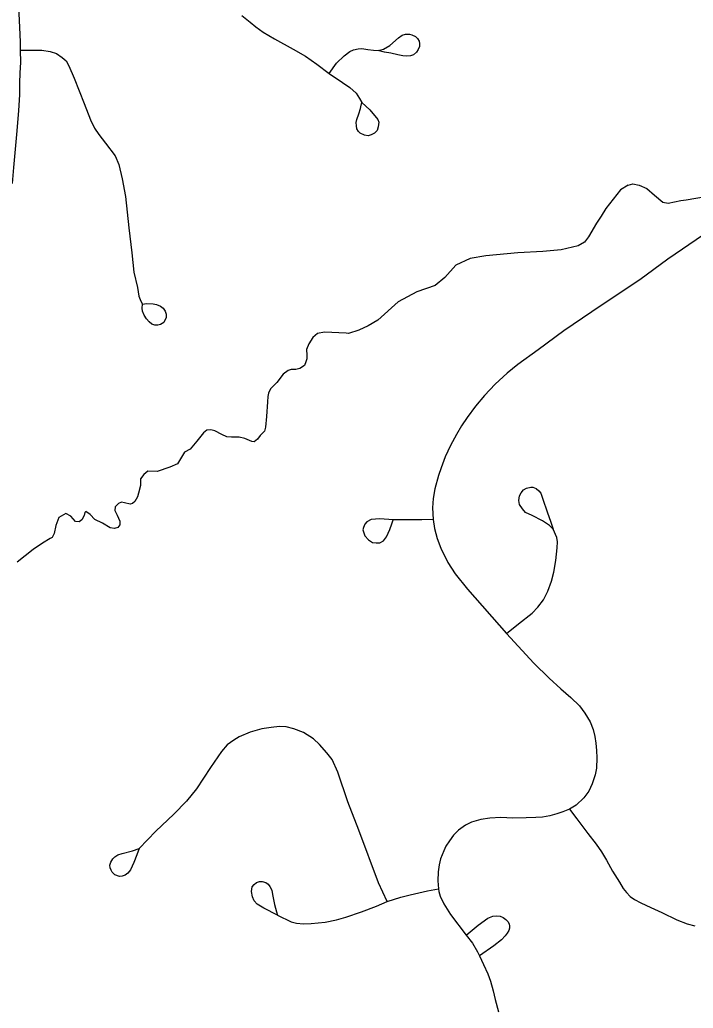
# Model space of a CAD drawing. Extents: x 653372 to 905732, y 627442 to 787275.
# Drawn here: x 657539 to 659630, y 774006 to 777077 of the extents above; entities that cross this region are included whole.
import ezdxf

# ---------------------------------------------------------------- set-up
doc = ezdxf.new("R2010")
doc.units = 0
for name, color, linetype in [('33', 7, 'Continuous'), ('34', 7, 'Continuous'), ('35', 7, 'Continuous')]:
    doc.layers.add(name, color=color, linetype=linetype)

msp = doc.modelspace()

# ---------------------------------------------------------------- linework, layer by layer
at = {"layer": '33'}
for points in [[(657534.5, 777140), (657538.8, 777053), (657540.5, 777008.7), (657540.6, 776982.2), (657541.2, 776943.9), (657539.8, 776912.3), (657537.9, 776880.2), (657538.2, 776844.1), (657534.9, 776794.7), (657530.4, 776731.8), (657526, 776686.4), (657519.6, 776617.9), (657515.1, 776567.7)], [(658229.2, 777090.3), (658254.8, 777069.2), (658271.8, 777054.8), (658294.6, 777038.9), (658329.7, 777018.1), (658388.4, 776985.1), (658426.3, 776963.6), (658461.9, 776939.2), (658500.4, 776910.4), (658541, 776882.2), (658563.8, 776867), (658583.3, 776849.3), (658594.5, 776832.6), (658600.9, 776819.4)], [(658652.1, 776981.2), (658668.8, 776985.8), (658688, 776996.5), (658715.3, 777021.1), (658726.9, 777028.8), (658736.8, 777032.1), (658749.2, 777032.1), (658757.1, 777030.1), (658767.5, 777025), (658774.2, 777018.3), (658779.4, 777010.8), (658780.7, 777002.8), (658780, 776993.4), (658776.5, 776984.4), (658771.1, 776975.8), (658761.8, 776968.4), (658752.2, 776965.1), (658740.6, 776964), (658728.6, 776965), (658713, 776968.4), (658691, 776973.1), (658671.4, 776976.6), (658652.1, 776981.2)], [(657540.6, 776982.2), (657607.7, 776982), (657633.3, 776978.7), (657653.1, 776972.3), (657670.7, 776960.2), (657683.3, 776948.9), (657691.8, 776933.8), (657708, 776895.3), (657739.1, 776816.5), (657758.8, 776766.4), (657771.6, 776740.3), (657785.1, 776720.6), (657804.9, 776693.6), (657835.9, 776653.8), (657847.3, 776627.1), (657857.5, 776582.4), (657867.5, 776527.4), (657878.1, 776430.5), (657886.7, 776353), (657893.7, 776292.7), (657904.5, 776244.7), (657908.8, 776218.2), (657915.4, 776202.6), (657920.3, 776193.4)], [(658500.4, 776910.4), (658522.4, 776941.8), (658546.8, 776964.7), (658563.9, 776978), (658575.7, 776983.8), (658589.7, 776987.1), (658600.9, 776987.4), (658620.5, 776984.7), (658637.6, 776982.7), (658652.1, 776981.2)], [(658600.9, 776819.4), (658626.2, 776797), (658650.7, 776767.2), (658654.1, 776758.3), (658652.2, 776744.6), (658649.4, 776733.4), (658640.7, 776724.9), (658630.7, 776719.4), (658621.2, 776716.7), (658610, 776718.2), (658596.7, 776724.4), (658591, 776730), (658586.2, 776738.2), (658584.3, 776747.3), (658583.5, 776757.6), (658585.6, 776767.3), (658591.9, 776784.2), (658597.2, 776801.2), (658598, 776806.3), (658600.9, 776819.4)], [(659662.1, 776408.3), (659552, 776332.7), (659464.8, 776269.3), (659344.1, 776189.2), (659229.1, 776110.2), (659148.4, 776051.4), (659085.9, 776005.8), (659052.9, 775978.6), (659015.7, 775945.1), (658982.5, 775909.9), (658954.1, 775876.2), (658928.1, 775840.7), (658911.2, 775815.5), (658895.1, 775788.6), (658876.4, 775754.5), (658860, 775718.8), (658847.7, 775684.5), (658839.8, 775661.4), (658828.1, 775619.6), (658823.1, 775589.1), (658820.7, 775560.2), (658822.8, 775524.2), (658826.8, 775496.4), (658835.5, 775465.6), (658846.7, 775434.7), (658867.9, 775390.6), (658891, 775355.2), (658929, 775307.4), (659050.4, 775170.3)], [(657920.3, 776193.4), (657933.2, 776195), (657953.8, 776194.3), (657964, 776192.1), (657976.7, 776186.6), (657984.9, 776180.5), (657990.4, 776172), (657994, 776162.2), (657993.7, 776152), (657986.2, 776136.7), (657975.7, 776130), (657967.9, 776127.6), (657958.5, 776127.6), (657949.3, 776131.4), (657940.5, 776138.4), (657933.1, 776148), (657925.1, 776159.5), (657920.3, 776171.5), (657919.3, 776181.2), (657920.3, 776193.4)], [(658699, 775523.3), (658657.4, 775526.5), (658630.3, 775524.2), (658617.3, 775516.6), (658610.4, 775509.7), (658606.1, 775499.1), (658604.8, 775492), (658610.9, 775473.5), (658621.7, 775460.9), (658634.2, 775452.9), (658645.4, 775451.5), (658657.1, 775451.7), (658668.5, 775457.5), (658677.5, 775469.9), (658687.9, 775493.6), (658695, 775510.2), (658699, 775523.3)], [(658822.8, 775524.2), (658788.1, 775522.7), (658746.4, 775522.9), (658699, 775523.3)], [(659050.4, 775170.3), (659087.6, 775199.8), (659130.4, 775233.1), (659148.2, 775251.4), (659165.7, 775274.9), (659178.8, 775301.5), (659189.9, 775332.8), (659197.4, 775360.6), (659203.6, 775397.1), (659207.8, 775436.2), (659208.8, 775454.5), (659206.7, 775467.8)], [(659050.4, 775170.3), (659135.8, 775077.5), (659183, 775031), (659219, 774997.6), (659250.4, 774970.9), (659277.2, 774945.5), (659294.1, 774922.7), (659310.3, 774895.8), (659320.1, 774872.1), (659325.3, 774849.6), (659328.2, 774829), (659330.4, 774806.1), (659331.5, 774784.1), (659330, 774751.9), (659326.4, 774730.3), (659316.8, 774703.1), (659306.1, 774679.9), (659290.3, 774659.3), (659267.3, 774636.5), (659245.8, 774624.5), (659225.7, 774616.1), (659206.8, 774609.3), (659184.9, 774603.2), (659162.5, 774599.2), (659141.3, 774598.1), (659112, 774597.2), (659070.3, 774596.1), (659032.9, 774597.8), (658998.3, 774596.5), (658970.6, 774591.5), (658941.6, 774583.6), (658923.1, 774574.2), (658901.6, 774558.4), (658886.5, 774543), (658873.6, 774525.8), (658862.6, 774509.2), (658855.8, 774494.4), (658845.7, 774470.1), (658841, 774451.5), (658838, 774429.3), (658837.8, 774401.3), (658839, 774376.9), (658840.3, 774368.2), (658845.1, 774354), (658855.8, 774330.4), (658876.2, 774296.8), (658925.3, 774232.6), (658944.5, 774207.8), (658960.7, 774180.3), (658966.8, 774168.4)], [(658680.1, 774337.1), (658653, 774395.6), (658592.2, 774558.7), (658557.9, 774647.2), (658526.4, 774739.1), (658509.6, 774778.4), (658493.1, 774799.6), (658470.4, 774825.5), (658450.9, 774842.3), (658420, 774862.1), (658389.7, 774873.9), (658366, 774879.5), (658345.8, 774880.6), (658320, 774878.2), (658291.1, 774873.7), (658255.1, 774863), (658220.5, 774848.8), (658204.4, 774838.4), (658183.2, 774823.7), (658165.5, 774803.6), (658131.1, 774753.7), (658087.9, 774687.1), (658056.6, 774649.3), (658018, 774608.6), (657961.4, 774555.3), (657909.8, 774501.4)], [(659245.8, 774624.5), (659269.3, 774593.7), (659303.5, 774549), (659329.5, 774515.2), (659345.1, 774492), (659361.1, 774465.7), (659380.2, 774431.3), (659401, 774397.2), (659412.9, 774377.6), (659422.7, 774364.9), (659434.8, 774353), (659448.2, 774343.6), (659468.1, 774333.1), (659498.5, 774318.5), (659533.2, 774303.3), (659579.4, 774280.6), (659611.6, 774268.1), (659635.4, 774261.4)], [(657909.8, 774501.4), (657902.4, 774482.2), (657893.6, 774458.6), (657883.5, 774435.1), (657874.6, 774425), (657866.8, 774419.3), (657856.8, 774416), (657849.1, 774415.4), (657834.2, 774420.4), (657826.5, 774428.7), (657823.1, 774434.2), (657819.7, 774441.9), (657819.1, 774450.5), (657821.6, 774459.9), (657827.7, 774469.6), (657834.7, 774475.7), (657843.9, 774482.7), (657857.5, 774486.7), (657888.8, 774494.4), (657909.8, 774501.4)], [(658339.9, 774294.6), (658297, 774317), (658276.7, 774328.9), (658266.6, 774339.6), (658262, 774351.4), (658259, 774368.7), (658261.2, 774382.6), (658266.8, 774390.5), (658274.2, 774396.1), (658283.3, 774399.5), (658292.3, 774399.6), (658303, 774396.2), (658310.8, 774390.6), (658316.2, 774384.1), (658322.1, 774372.2), (658324, 774358.6), (658329.8, 774328.2), (658336.3, 774305.5), (658339.9, 774294.6)], [(658339.9, 774294.6), (658381.8, 774273.9), (658399, 774269.4), (658420.2, 774267.4), (658444.5, 774268.5), (658487.4, 774273), (658522.3, 774280.1), (658551.4, 774288.2), (658600.6, 774305.2), (658647.2, 774322.7), (658680.1, 774337.1), (658722.4, 774350.2), (658751.5, 774358.4), (658805, 774370.7), (658839, 774376.9)], [(658925.3, 774232.6), (658962.7, 774263.3), (658993, 774285.1), (659008.6, 774291.5), (659019.8, 774292.9), (659031.3, 774291.7), (659040.2, 774287.5), (659048.6, 774281.3), (659054.4, 774275.1), (659058.4, 774267.3), (659059.5, 774260.4), (659059.8, 774253.9), (659057.4, 774247.1), (659052.4, 774238.3), (659046.2, 774230.3), (659034.7, 774218.2), (659011, 774199.7), (658966.8, 774168.4)], [(658966.8, 774168.4), (658979.4, 774141.6), (658992.6, 774112.5), (659000.7, 774090), (659009.2, 774059.8), (659015.4, 774032.7), (659025.4, 773994.8)]]:
    msp.add_lwpolyline(points, dxfattribs=at)
at = {"layer": '34'}
for points in [[(659195.8, 775494.3), (659184.4, 775505.9), (659161.9, 775519.8), (659129.8, 775536.1), (659109.2, 775546.4), (659100.4, 775557.3), (659091.1, 775570.4), (659088.9, 775583.7), (659090.9, 775597.9), (659095.7, 775607.4), (659103.7, 775616.4), (659112.5, 775621.7), (659125.8, 775624.4), (659131.9, 775624.2), (659142.5, 775620.3), (659150.9, 775613.4), (659156.8, 775606.1), (659163.4, 775587), (659176.5, 775548.4), (659188.3, 775516), (659195.8, 775494.3)], [(659206.7, 775467.8), (659195.8, 775494.3)]]:
    msp.add_lwpolyline(points, dxfattribs=at)
at = {"layer": '35'}
for points in [[(659428, 776563.2), (659404.7, 776548.1), (659358.8, 776490.4), (659344.9, 776467), (659330, 776444.7), (659305.4, 776402.1), (659292.3, 776385.6), (659273, 776374.4), (659219.8, 776362.4), (659163.1, 776357.2), (659085.3, 776353.2), (658986.6, 776343.7), (658937.5, 776334.9), (658893, 776314.6), (658859.1, 776276.4), (658828.7, 776251.4), (658772.5, 776231.3), (658713.7, 776200.7), (658650.7, 776143.5), (658620.6, 776126.4), (658591.6, 776112.4), (658559.9, 776102.2), (658552.8, 776103.4), (658485, 776106.1), (658463.9, 776101.7), (658448.7, 776089.5), (658436.7, 776069.7), (658429.8, 776051.9), (658430.2, 776035.1), (658430.9, 776023.4), (658427.2, 776014.2), (658423.2, 776003.2), (658408.9, 775993.4), (658396.1, 775990.6), (658382.3, 775990), (658372.7, 775987.1), (658357.6, 775975.6), (658337.8, 775949.8), (658318.2, 775930.6), (658311.8, 775917.2), (658309.4, 775906.7), (658308.5, 775889.6), (658305, 775844.2), (658301.9, 775811.5), (658299.4, 775798.9), (658285.3, 775785.6), (658277.5, 775773.4), (658266.7, 775765.8), (658259.9, 775767), (658238.4, 775775.6), (658220.6, 775780.4), (658196.3, 775780.1), (658182.6, 775781.3), (658166.9, 775788.1), (658144.5, 775799.8), (658133, 775802.6), (658120.3, 775801.9), (658109.6, 775793.5), (658089.1, 775767.2), (658068.3, 775742.4), (658051.1, 775733.4)], [(659428, 776563.2), (659442.6, 776567), (659462, 776563.2), (659486.5, 776552.4), (659510.5, 776531.7)], [(659510.5, 776531.7), (659535.9, 776510.5), (659552.6, 776507.5), (659592.1, 776515.8), (659608.9, 776517.9), (659668, 776527.8)], [(658051.1, 775733.4), (658029.4, 775697.2), (658005.2, 775686.5), (657965.8, 775673.3), (657937.2, 775674.2), (657924.5, 775664.1), (657913.6, 775650.1), (657913.9, 775630.1), (657907.5, 775605.5), (657904.3, 775595.1), (657896.2, 775580), (657889.3, 775573.6), (657881.7, 775571.9), (657864.6, 775576.2), (657855.2, 775578.4), (657845.5, 775573.9), (657835.7, 775563.7), (657834.4, 775552.3), (657841.6, 775537.8), (657849.6, 775518.5), (657850.2, 775508), (657843.3, 775499.6), (657833.6, 775496.1), (657820.3, 775498.4), (657796, 775512.5), (657772.5, 775524.6), (657757.7, 775539.4), (657744.7, 775549.3), (657741.7, 775545.6), (657739.5, 775536.1), (657731.5, 775523), (657723.6, 775516.6), (657712.2, 775517.9), (657697.5, 775534.5), (657682.5, 775542.6), (657660.2, 775529.9), (657650.9, 775505.4), (657646.3, 775480.7), (657639.3, 775468.5), (657633.4, 775464.9), (657610.1, 775450.3), (657580.9, 775431.2), (657531.1, 775391.7)]]:
    msp.add_lwpolyline(points, dxfattribs=at)

doc.saveas('drawing.dxf')
